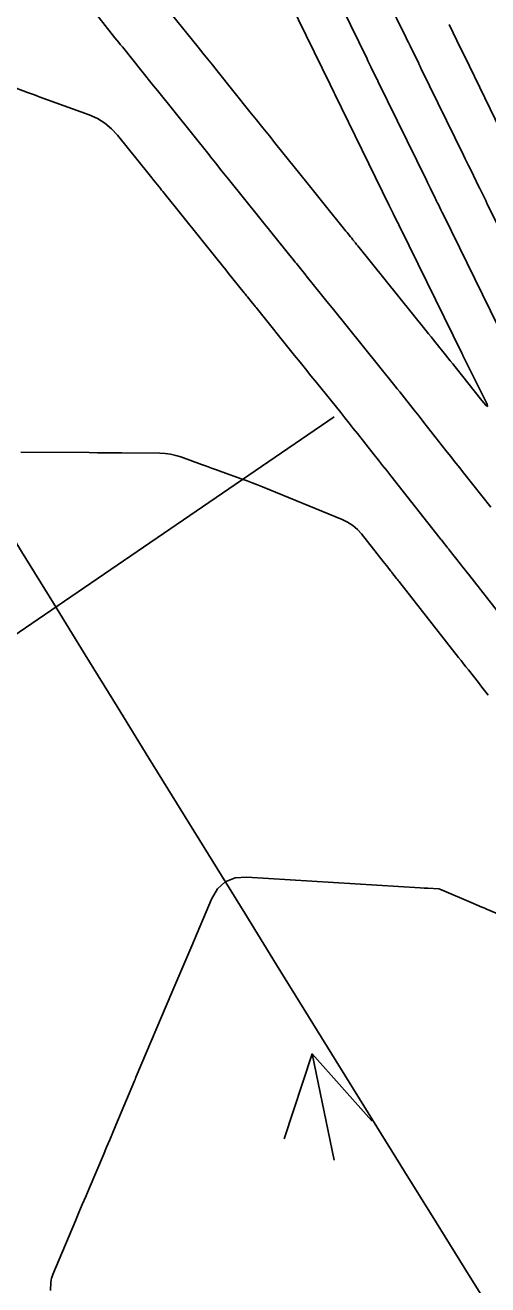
# Model space of a CAD drawing. Extents: x 954385 to 988206, y 1868364 to 1924553.
# Drawn here: x 957236.3 to 957267.5, y 1920710.5 to 1920795.3 of the extents above; entities that cross this region are included whole.
import ezdxf

# ---------------------------------------------------------------- set-up
doc = ezdxf.new("R2010")
doc.units = 0
for name, color, linetype in [('26', 7, 'Continuous'), ('6', 7, 'Continuous'), ('7', 7, 'Continuous'), ('Default', 7, 'Continuous')]:
    doc.layers.add(name, color=color, linetype=linetype)

msp = doc.modelspace()

# ---------------------------------------------------------------- linework, layer by layer
at = {"layer": '26'}
for points in [[(957257.131, 1920768.928), (957121.717, 1920676.45), (957124.316, 1920681.858), (957121.717, 1920676.45), (957127.7, 1920676.903)], [(957257.131, 1920718.928), (957255.644, 1920726.067), (957259.641, 1920721.591), (957255.644, 1920726.067), (957253.767, 1920720.368)]]:
    msp.add_lwpolyline(points, dxfattribs=at)
at = {"layer": '6'}
for points in [[(957270.619, 1920776.781), (957267.422, 1920783.3), (957267.336, 1920783.476), (957267.249, 1920783.653), (957267.076, 1920784.005), (957267.033, 1920784.094), (957266.99, 1920784.182), (957266.947, 1920784.27), (957266.903, 1920784.358), (957266.303, 1920785.584), (957266.188, 1920785.818), (957266.074, 1920786.051), (957265.959, 1920786.285), (957265.845, 1920786.519), (957262.979, 1920792.374), (957262.929, 1920792.476), (957262.841, 1920792.656), (957262.829, 1920792.681), (957262.24, 1920793.886), (957262.137, 1920794.096), (957262.035, 1920794.305), (957261.933, 1920794.515), (957261.83, 1920794.724), (957258.796, 1920800.94)], [(957235.718, 1920791.021), (957236.498, 1920790.737), (957236.693, 1920790.666), (957236.888, 1920790.595), (957237.083, 1920790.524), (957237.278, 1920790.453), (957240.645, 1920789.229), (957241.195, 1920788.987), (957241.697, 1920788.679), (957242.151, 1920788.303), (957242.557, 1920787.86), (957244.683, 1920785.211), (957244.766, 1920785.107), (957244.85, 1920785.004), (957244.933, 1920784.9), (957245.017, 1920784.796), (957245.35, 1920784.381), (957245.434, 1920784.277), (957245.517, 1920784.173), (957245.601, 1920784.07), (957245.684, 1920783.966), (957249.257, 1920779.529), (957249.45, 1920779.29), (957249.643, 1920779.05), (957249.836, 1920778.81), (957250.029, 1920778.57), (957251.081, 1920777.263), (957251.133, 1920777.197), (957251.186, 1920777.131), (957251.239, 1920777.066), (957251.292, 1920777), (957251.554, 1920776.673), (957251.636, 1920776.572), (957251.772, 1920776.402), (957251.826, 1920776.335), (957251.881, 1920776.267), (957254.472, 1920773.055), (957254.839, 1920772.599), (957255.206, 1920772.144), (957255.573, 1920771.689), (957255.94, 1920771.234), (957257.573, 1920769.208), (957257.858, 1920768.855), (957258.141, 1920768.501), (957258.423, 1920768.146), (957258.705, 1920767.791), (957259.829, 1920766.369), (957260.11, 1920766.013), (957260.391, 1920765.657), (957260.672, 1920765.302), (957260.953, 1920764.946), (957264.279, 1920760.739), (957264.326, 1920760.679), (957264.372, 1920760.62), (957264.419, 1920760.561), (957264.466, 1920760.502), (957264.719, 1920760.18), (957264.745, 1920760.146), (957264.772, 1920760.112), (957264.824, 1920760.045), (957264.851, 1920760.011), (957264.877, 1920759.977), (957265.644, 1920759.001), (957265.776, 1920758.833), (957265.908, 1920758.665), (957266.041, 1920758.497), (957266.173, 1920758.329), (957270.528, 1920752.789)]]:
    msp.add_lwpolyline(points, dxfattribs=at)
at = {"layer": '7'}
for points in [[(957255.962, 1920799.94), (957259.347, 1920793.004), (957259.412, 1920792.87), (957259.477, 1920792.736), (957259.543, 1920792.603), (957259.608, 1920792.469), (957259.993, 1920791.683), (957260.065, 1920791.536), (957260.081, 1920791.503), (957263.347, 1920784.83), (957263.415, 1920784.691), (957263.483, 1920784.551), (957263.552, 1920784.412), (957263.62, 1920784.272), (957263.935, 1920783.63), (957263.982, 1920783.532), (957264.03, 1920783.435), (957264.078, 1920783.337), (957264.126, 1920783.24), (957264.317, 1920782.85), (957264.413, 1920782.655), (957264.508, 1920782.461), (957268.17, 1920774.994)], [(957246.166, 1920796.039), (957247.97, 1920793.792), (957248.292, 1920793.392), (957248.614, 1920792.991), (957248.935, 1920792.59), (957249.257, 1920792.19), (957251.462, 1920789.445), (957251.899, 1920788.9), (957252.337, 1920788.357), (957252.774, 1920787.813), (957253.212, 1920787.269), (957255.297, 1920784.68), (957255.568, 1920784.344), (957255.838, 1920784.008), (957256.109, 1920783.672), (957256.379, 1920783.336), (957257.924, 1920781.416), (957258.002, 1920781.319), (957258.08, 1920781.222), (957258.236, 1920781.028), (957258.314, 1920780.931), (957258.392, 1920780.834), (957258.56, 1920780.625), (957258.601, 1920780.574), (957258.642, 1920780.523), (957258.683, 1920780.472), (957258.724, 1920780.421), (957263.334, 1920774.706), (957263.496, 1920774.505), (957263.658, 1920774.305), (957263.82, 1920774.104), (957263.982, 1920773.903), (957264.63, 1920773.099), (957264.792, 1920772.898), (957264.953, 1920772.696), (957265.114, 1920772.495), (957265.274, 1920772.292), (957267.072, 1920770.017), (957267.337, 1920769.704), (957267.457, 1920769.62), (957267.431, 1920769.764), (957267.259, 1920770.136), (957265.797, 1920773.054), (957265.789, 1920773.069), (957265.749, 1920773.15), (957265.735, 1920773.178), (957265.721, 1920773.206), (957261.594, 1920781.621), (957261.542, 1920781.728), (957261.489, 1920781.834), (957261.437, 1920781.941), (957261.385, 1920782.048), (957261.115, 1920782.597), (957261.071, 1920782.688), (957261.026, 1920782.779), (957260.915, 1920783.006), (957260.848, 1920783.142), (957257.182, 1920790.632), (957257.14, 1920790.717), (957256.977, 1920791.052), (957256.92, 1920791.168), (957256.863, 1920791.284), (957253.127, 1920798.94)], [(957267.675, 1920762.851), (957265.864, 1920765.141), (957265.563, 1920765.523), (957265.261, 1920765.905), (957264.959, 1920766.286), (957264.657, 1920766.668), (957263.172, 1920768.547), (957262.847, 1920768.958), (957262.523, 1920769.368), (957261.873, 1920770.189), (957261.711, 1920770.394), (957261.548, 1920770.599), (957261.384, 1920770.803), (957261.22, 1920771.007), (957256.996, 1920776.245), (957256.643, 1920776.681), (957256.291, 1920777.118), (957255.247, 1920778.412), (957255.22, 1920778.446), (957254.682, 1920779.114), (957254.593, 1920779.225), (957254.504, 1920779.335), (957254.281, 1920779.612), (957254.148, 1920779.779), (957250.018, 1920784.912), (957249.909, 1920785.047), (957249.8, 1920785.182), (957249.691, 1920785.318), (957249.582, 1920785.453), (957249.146, 1920785.995), (957249.037, 1920786.13), (957248.928, 1920786.265), (957248.819, 1920786.401), (957248.71, 1920786.536), (957245.232, 1920790.864), (957244.971, 1920791.188), (957244.711, 1920791.512), (957244.45, 1920791.837), (957244.19, 1920792.161), (957242.875, 1920793.799), (957242.751, 1920793.953), (957242.627, 1920794.108), (957242.503, 1920794.263), (957242.379, 1920794.417), (957241.056, 1920796.067)], [(957268.343, 1920788.207), (957265.878, 1920793.245), (957265.826, 1920793.35), (957265.724, 1920793.559), (957265.673, 1920793.663), (957264.871, 1920795.304)], [(957236.031, 1920766.554), (957240.646, 1920766.513), (957241.193, 1920766.508), (957241.741, 1920766.504), (957242.289, 1920766.499), (957242.836, 1920766.495), (957245.389, 1920766.476), (957245.753, 1920766.458), (957246.111, 1920766.409), (957246.464, 1920766.331), (957246.811, 1920766.222), (957248.193, 1920765.724), (957248.536, 1920765.601), (957248.879, 1920765.477), (957249.223, 1920765.354), (957249.566, 1920765.23), (957250.939, 1920764.737), (957251.282, 1920764.612), (957251.623, 1920764.483), (957251.963, 1920764.35), (957252.302, 1920764.214), (957257.668, 1920762.027), (957258.043, 1920761.845), (957258.387, 1920761.621), (957258.697, 1920761.354), (957258.976, 1920761.043), (957260.444, 1920759.185), (957260.654, 1920758.919), (957260.96, 1920758.533), (957260.979, 1920758.508), (957261.009, 1920758.471), (957261.019, 1920758.458), (957261.336, 1920758.05), (957261.391, 1920757.98), (957261.445, 1920757.91), (957261.5, 1920757.84), (957261.555, 1920757.77), (957265.507, 1920752.742), (957265.674, 1920752.53), (957265.84, 1920752.318), (957266.007, 1920752.106), (957266.174, 1920751.894), (957266.841, 1920751.045), (957267.008, 1920750.833), (957267.175, 1920750.621), (957267.342, 1920750.409), (957267.508, 1920750.197)], [(957272.329, 1920733.737), (957267.342, 1920735.836), (957267.274, 1920735.865), (957267.205, 1920735.894), (957267.136, 1920735.923), (957267.067, 1920735.952), (957266.723, 1920736.098), (957266.517, 1920736.186), (957264.359, 1920737.105), (957264.299, 1920737.13), (957264.239, 1920737.155), (957264.224, 1920737.161), (957264.209, 1920737.165), (957264.193, 1920737.168), (957264.177, 1920737.17), (957263.442, 1920737.215), (957263.186, 1920737.23), (957262.93, 1920737.246), (957251.249, 1920737.957), (957250.462, 1920737.905), (957249.805, 1920737.642), (957249.277, 1920737.171), (957248.878, 1920736.49), (957247.544, 1920733.349), (957247.21, 1920732.564), (957246.877, 1920731.778), (957246.544, 1920730.993), (957246.211, 1920730.207), (957243.814, 1920724.55), (957243.765, 1920724.433), (957243.734, 1920724.361), (957243.696, 1920724.27), (957242.443, 1920721.289), (957242.233, 1920720.789), (957242.022, 1920720.289), (957241.811, 1920719.79), (957241.6, 1920719.29), (957240.64, 1920717.026), (957240.409, 1920716.483), (957240.179, 1920715.939), (957239.948, 1920715.395), (957239.718, 1920714.851), (957238.187, 1920711.23), (957238.141, 1920711.107), (957238.106, 1920710.981), (957238.081, 1920710.852), (957238.068, 1920710.722), (957238.034, 1920710.161)]]:
    msp.add_lwpolyline(points, dxfattribs=at)
at = {"layer": 'Default'}
msp.add_arc((966995.782, 1926764.927), 11459.156, 211.4606918, 214.0750737, dxfattribs=at)

doc.saveas('drawing.dxf')
